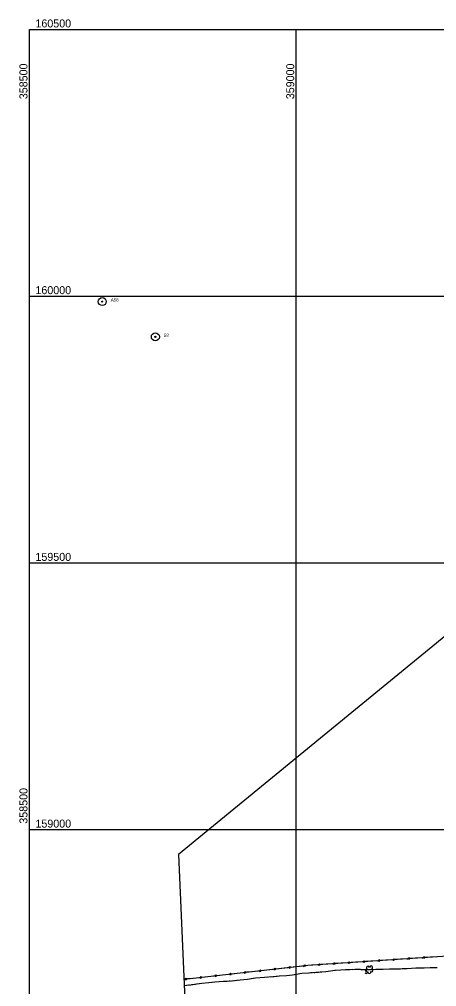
# Model space of a CAD drawing. Extents: x 353423 to 364002, y 127000 to 201942.
# Drawn here: x 358481 to 359263, y 158706 to 160519 of the extents above; entities that cross this region are included whole.
import ezdxf

# ---------------------------------------------------------------- set-up
doc = ezdxf.new("R2010")
doc.units = 0
for name, color, linetype in [('E_DTM_SlopeBottom', 7, 'Continuous'), ('E_FEN_Generic', 7, 'Continuous'), ('E_LAND_TreeLine', 7, 'Continuous'), ('E_RDWY_AsphConc', 7, 'Continuous'), ('E_RDWY_Gravel', 7, 'Continuous'), ('E_STRUCT_WingWall', 7, 'Continuous')]:
    doc.layers.add(name, color=color, linetype=linetype)

msp = doc.modelspace()

# ---------------------------------------------------------------- linework, layer by layer
at = {"layer": 'E_DTM_SlopeBottom'}
for p, q in [((359184.3, 158758.1), (359180.8, 158754.6)), ((359184.4, 158754.8), (359181.4, 158757.8)), ((359212.2, 158760), (359208.7, 158756.5)), ((359212.2, 158756.7), (359209.2, 158759.7)), ((359240.1, 158761.9), (359236.6, 158758.4)), ((359240.1, 158758.6), (359237.1, 158761.6)), ((358961.5, 158740.3), (358958.2, 158736.6)), ((358961.7, 158737), (358958.6, 158739.9)), ((358989.3, 158743.4), (358985.9, 158739.8)), ((358989.5, 158740.2), (358986.3, 158743)), ((359017, 158746.5), (359013.7, 158742.9)), ((359017.2, 158743.3), (359014.1, 158746.1)), ((359045, 158748.6), (359041.5, 158745.1)), ((359045, 158745.4), (359042, 158748.4)), ((359072.8, 158750.5), (359069.3, 158747)), ((359072.9, 158747.3), (359069.9, 158750.2)), ((359100.7, 158752.4), (359097.2, 158748.9)), ((359100.8, 158749.2), (359097.7, 158752.1)), ((359128.6, 158754.3), (359125.1, 158750.8)), ((359128.6, 158751), (359125.6, 158754)), ((359156.5, 158756.2), (359153, 158752.7)), ((359156.5, 158752.9), (359153.5, 158755.9)), ((358794.9, 158721.7), (358791.6, 158718)), ((358795.1, 158718.4), (358792, 158721.3)), ((358822.7, 158724.7), (358819.3, 158721.1)), ((358822.9, 158721.5), (358819.7, 158724.3)), ((358850.5, 158727.8), (358847.1, 158724.2)), ((358850.6, 158724.6), (358847.5, 158727.4)), ((358878.2, 158730.9), (358874.9, 158727.3)), ((358878.4, 158727.7), (358875.3, 158730.5)), ((358906, 158734.1), (358902.6, 158730.4)), ((358906.2, 158730.8), (358903, 158733.7)), ((358933.7, 158737.2), (358930.4, 158733.5)), ((358933.9, 158733.9), (358930.8, 158736.8))]:
    msp.add_line(p, q, dxfattribs=at)
for points in [[(359292.9, 158763.7), (359021.9, 158745.3), (358806.7, 158721.2), (358789.3, 158719.3)], [(359195.6, 158757.1), (359185.6, 158756.4)], [(359206.9, 158757.9), (359195.6, 158757.1)], [(359223.4, 158759), (359213.5, 158758.3)], [(359234.8, 158759.7), (359223.4, 158759)], [(359251.3, 158760.9), (359241.3, 158760.2)], [(359262.6, 158761.6), (359251.3, 158760.9)], [(358972.8, 158739.8), (358962.9, 158738.7)], [(358984.1, 158741.1), (358972.8, 158739.8)], [(359000.5, 158742.9), (358990.6, 158741.8)], [(359011.8, 158744.2), (359000.5, 158742.9)], [(359028.3, 158745.8), (359021.9, 158745.3), (359018.4, 158744.9)], [(359039.7, 158746.5), (359028.3, 158745.8)], [(359056.2, 158747.6), (359046.2, 158747)], [(359067.5, 158748.4), (359056.2, 158747.6)], [(359084.1, 158749.5), (359074.1, 158748.9)], [(359095.4, 158750.3), (359084.1, 158749.5)], [(359111.9, 158751.4), (359102, 158750.7)], [(359123.3, 158752.2), (359111.9, 158751.4)], [(359139.8, 158753.3), (359129.9, 158752.6)], [(359151.1, 158754.1), (359139.8, 158753.3)], [(359167.7, 158755.2), (359157.7, 158754.5)], [(359179, 158756), (359167.7, 158755.2)], [(358806.2, 158721.1), (358796.3, 158720.1)], [(358817.5, 158722.4), (358806.7, 158721.2), (358806.2, 158721.1)], [(358834, 158724.2), (358824, 158723.1)], [(358845.2, 158725.5), (358834, 158724.2)], [(358861.7, 158727.3), (358851.8, 158726.2)], [(358873, 158728.6), (358861.7, 158727.3)], [(358889.5, 158730.5), (358879.6, 158729.3)], [(358900.8, 158731.7), (358889.5, 158730.5)], [(358917.2, 158733.6), (358907.3, 158732.5)], [(358928.5, 158734.8), (358917.2, 158733.6)], [(358945, 158736.7), (358935.1, 158735.6)], [(358956.3, 158738), (358945, 158736.7)], [(358789.7, 158719.3), (358789.3, 158719.3)]]:
    msp.add_lwpolyline(points, dxfattribs=at)
msp.add_arc((359131.1, 158733.5), 2.94, 217.2814, 323.5209, dxfattribs=at)
at = {"layer": 'E_FEN_Generic'}
for centre, radius, start, end in [((359134.3, 158741.2), 2.97, 11.4515, 232.6854), ((359140.2, 158741.4), 2.97, 289.1023, 172.0756), ((359132.7, 158736), 2.78, 94.4224, 302.1954), ((359136.9, 158733.3), 2.78, 171.0994, 12.1105), ((359141.2, 158736), 2.61, 233.8075, 91.7402)]:
    msp.add_arc(centre, radius, start, end, dxfattribs=at)
at = {"layer": 'E_LAND_TreeLine'}
for p, q in [((358500, 157500), (358500, 160500)), ((358500, 160500), (362500, 160500)), ((359000, 157500), (359000, 160500)), ((358500, 160000), (362500, 160000)), ((358500, 159500), (362500, 159500)), ((358500, 159000), (362500, 159000))]:
    msp.add_line(p, q, dxfattribs=at)
at = {"layer": 'E_RDWY_AsphConc'}
for centre, radius in [((358636.4, 159989.9), 7.5), ((358636.4, 159989.9), 7.5), ((358636.4, 159989.9), 0.96), ((358636.4, 159989.9), 0.96), ((358735.9, 159923.8), 7.5), ((358735.9, 159923.8), 7.5), ((358735.9, 159923.8), 0.96), ((358735.9, 159923.8), 0.96)]:
    msp.add_circle(centre, radius, dxfattribs=at)
at = {"layer": 'E_RDWY_Gravel'}
msp.add_lwpolyline([(359576.2, 160018.2), (359573.9, 159604.2), (358779, 158953.3), (358812, 158209.2)], dxfattribs=at)
at = {"layer": 'E_STRUCT_WingWall'}
for points in [[(359264, 158741.2), (359251, 158740.9), (359239.9, 158740.6), (359224.2, 158740.1), (359208, 158739.3), (359195.1, 158738.6), (359186.2, 158738.7), (359174.9, 158738.4), (359162.6, 158738.1), (359150.5, 158737.8), (359141, 158737.3), (359131.2, 158737.1), (359120.6, 158737.5), (359109.6, 158737.6), (359099.8, 158737.3), (359092.2, 158737), (359083.5, 158736.6), (359073.7, 158735.9), (359064.4, 158734.8), (359055.7, 158733.7), (359047.9, 158732.9), (359041.4, 158732.4), (359036.5, 158732), (359030.4, 158731.4), (359024.4, 158731.1), (359010.6, 158730.6), (358993, 158727.4), (358981.5, 158726.1), (358968.4, 158725.2), (358956.3, 158724), (358940.2, 158723.1), (358923.5, 158721.3), (358908.4, 158719.3), (358894.8, 158717.5), (358878.9, 158716.1), (358863.6, 158715.2), (358847.7, 158713.9), (358835.9, 158712.6), (358823, 158711.6), (358813.1, 158710.1), (358802.1, 158708.7), (358794.9, 158707.9), (358789.9, 158707.4)], [(359226.1, 158740.1), (359224.2, 158740.1), (359208, 158739.3), (359198.2, 158738.8)], [(359254, 158740.9), (359251, 158740.9), (359239.9, 158740.6), (359226.1, 158740.1)], [(359259.7, 158741.1), (359257.8, 158741)], [(358947, 158723.5), (358940.2, 158723.1), (358923.5, 158721.3), (358919.2, 158720.8)], [(358952.8, 158723.8), (358950.8, 158723.7)], [(358958.5, 158724.2), (358956.6, 158724)], [(358964.3, 158724.8), (358962.4, 158724.6)], [(358995.8, 158728), (358993, 158727.4), (358981.5, 158726.1), (358968.4, 158725.2), (358968.1, 158725.1)], [(359023.5, 158731.1), (359010.6, 158730.6), (358995.8, 158728)], [(359029.3, 158731.4), (359027.3, 158731.3)], [(359035, 158731.8), (359033.1, 158731.7)], [(359040.8, 158732.4), (359038.8, 158732.2)], [(359072.3, 158735.7), (359064.4, 158734.8), (359055.7, 158733.7), (359047.9, 158732.9), (359044.6, 158732.7)], [(359100.1, 158737.3), (359099.8, 158737.3), (359092.2, 158737), (359083.5, 158736.6), (359073.7, 158735.9), (359072.3, 158735.7)], [(359105.9, 158737.5), (359104, 158737.4)], [(359111.6, 158737.6), (359109.7, 158737.6)], [(359117.4, 158737.5), (359115.5, 158737.5)], [(359149.1, 158737.7), (359141, 158737.3), (359131.2, 158737.1), (359121.3, 158737.4)], [(359131, 158737.1), (359131.2, 158732.5)], [(359131, 158737.1), (359131, 158735.5)], [(359131.1, 158735.2), (359131.1, 158735.1)], [(359131.1, 158734.9), (359131.1, 158734.8)], [(359131.1, 158734.5), (359131.1, 158734.4)], [(359131.1, 158734.2), (359131.2, 158732.5)], [(359177, 158738.4), (359174.9, 158738.4), (359162.6, 158738.1), (359150.5, 158737.8), (359149.1, 158737.7)], [(359182.8, 158738.6), (359180.9, 158738.5)], [(359188.6, 158738.7), (359186.7, 158738.7)], [(359194.4, 158738.6), (359192.4, 158738.6)], [(358793.9, 158707.8), (358789.9, 158707.4)], [(358799.7, 158708.4), (358797.8, 158708.2)], [(358805.4, 158709.1), (358803.5, 158708.9)], [(358811.1, 158709.8), (358809.2, 158709.6)], [(358842.7, 158713.4), (358835.9, 158712.6), (358823, 158711.6), (358814.9, 158710.4)], [(358870.5, 158715.6), (358863.6, 158715.2), (358847.7, 158713.9), (358842.7, 158713.4)], [(358876.2, 158716), (358874.3, 158715.8)], [(358882, 158716.4), (358880.1, 158716.2)], [(358887.7, 158716.9), (358885.8, 158716.7)], [(358919.2, 158720.8), (358908.4, 158719.3), (358894.8, 158717.5), (358891.6, 158717.2)]]:
    msp.add_lwpolyline(points, dxfattribs=at)

# ---------------------------------------------------------------- texts
at = {"layer": 'E_LAND_TreeLine'}
for s, p in [('  160500  ', (358500, 160503.8)), ('  160000  ', (358500, 160003.8)), ('  159500  ', (358500, 159503.8)), ('  159000  ', (358500, 159003.8))]:
    msp.add_text(s, height=15, dxfattribs=at).set_placement(p)
for s, p in [('  358500  ', (358496.2, 160358.1)), ('  359000  ', (358996.2, 160358.1)), ('  358500  ', (358496.2, 159000))]:
    msp.add_text(s, height=15, rotation=90, dxfattribs=at).set_placement(p)
at = {"layer": 'E_RDWY_AsphConc'}
for s, p in [('A58', (358652.4, 159989.9)), ('A58', (358652.4, 159989.9)), ('58', (358751.9, 159923.8)), ('58', (358751.9, 159923.8))]:
    msp.add_text(s, height=6, dxfattribs=at).set_placement(p)

doc.saveas('drawing.dxf')
